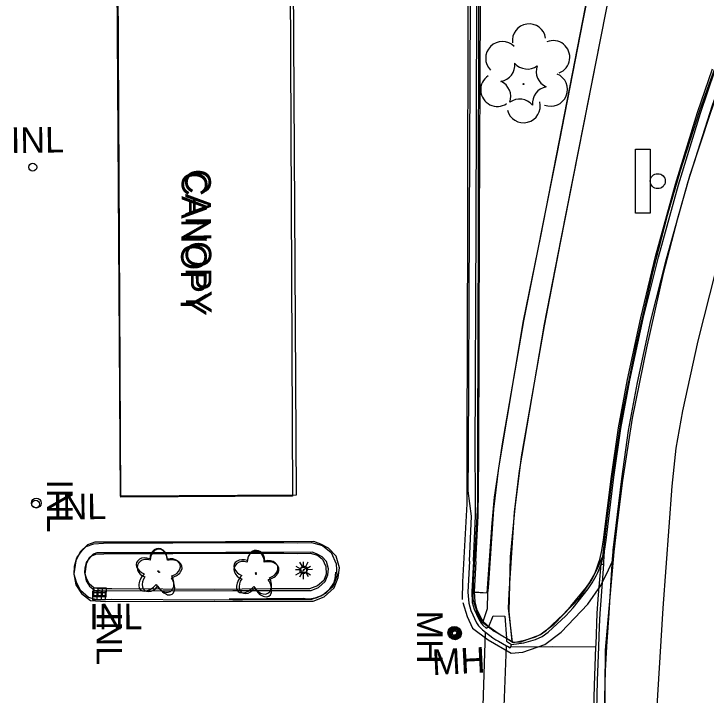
# Model space of a CAD drawing. Extents: x 588843 to 2552415, y 180129 to 269402.
# Drawn here: x 594553.9 to 594716.2, y 184860.3 to 185020.1 of the extents above; entities that cross this region are included whole.
import ezdxf

# ---------------------------------------------------------------- set-up
doc = ezdxf.new("R2010")
doc.units = 0
for name, color, linetype in [('Default', 7, 'Continuous'), ('E_BLD_HvyDash', 7, 'Continuous'), ('E_BLD_Text', 7, 'Continuous'), ('E_DRN', 7, 'Continuous'), ('E_DRN_Text', 7, 'Continuous'), ('E_DWY', 7, 'Continuous'), ('E_LAND_TreeLine_P', 7, 'Continuous'), ('E_LAND_Vegetation', 7, 'Continuous'), ('E_LTG', 7, 'Continuous'), ('E_PATH_Sidewalk', 7, 'Continuous'), ('E_RDWY_AsphConc', 7, 'Continuous'), ('E_RDWY_C_and_G', 7, 'Continuous'), ('E_SGN', 7, 'Continuous'), ('E_STRUCT_Joint', 7, 'Continuous'), ('E_UTL_MH', 7, 'Continuous'), ('E_UTL_MH_Text', 7, 'Continuous')]:
    doc.layers.add(name, color=color, linetype=linetype)

# ---------------------------------------------------------------- blocks, each defined once
blk = doc.blocks.new('CANOPY')
at = {"layer": 'E_BLD_Text'}
blk.add_text('CANOPY', height=12, dxfattribs=at).set_placement((-32.52, -6))
blk = doc.blocks.new('MHO')
at = {"layer": 'Default'}
for centre, radius in [((0.08, -0.12), 3), ((0.08, -0.12), 2.43), ((0.07, -0.15), 1.94), ((0.02, -0.16), 1.21)]:
    blk.add_circle(centre, radius, dxfattribs=at)
blk = doc.blocks.new('MHT')
at = {"layer": 'E_UTL_MH_Text'}
blk.add_text('MH', height=12, dxfattribs=at).set_placement((-9.81, -6))
blk = doc.blocks.new('INLT_51')
at = {"layer": 'E_DRN_Text'}
blk.add_text('INL', height=12, dxfattribs=at).set_placement((-11.03, -6))
blk = doc.blocks.new('DTRE')
at = {"layer": 'Default'}
blk.add_circle((-0.18, 0), 0.183, dxfattribs=at)
for centre, major_axis, ratio in [((-1.87, 5.32), (1.36, -4.98), 0.782863), ((4.06, 2.74), (-5.27, -2.93), 0.691916), ((-5.87, 0.15), (4.93, -0.12), 0.832022), ((3.54, -3.71), (-5.01, 4.58), 0.560249), ((-2.49, -5.24), (1.8, 4.86), 0.716896)]:
    blk.add_ellipse(centre, major_axis=major_axis, ratio=ratio, start_param=1.570796, end_param=4.712389, dxfattribs=at)
blk = doc.blocks.new('INLO')
at = {"layer": 'E_DRN'}
for p, q in [((2, -4), (2, 0)), ((4, -4), (4, 0)), ((6, -2), (0, -2))]:
    blk.add_line(p, q, dxfattribs=at)
blk.add_lwpolyline([(0, -4), (6, -4), (6, 0), (0, 0), (0, -4)], close=True, dxfattribs=at)
blk = doc.blocks.new('LPOL')
at = {"layer": 'Default'}
for p, q in [((-0.75, 1.3), (-2, 3.46)), ((0.75, 1.3), (2, 3.46)), ((-4, 0), (-1.5, 0)), ((1.5, 0), (4, 0)), ((-2, -3.46), (-0.75, -1.3)), ((2, -3.46), (0.75, -1.3))]:
    blk.add_line(p, q, dxfattribs=at)
for radius in [1.5, 1.5, 1.5, 0.125]:
    blk.add_circle((0, 0), radius, dxfattribs=at)
blk = doc.blocks.new('SGN_1')
at = {"layer": 'Default'}
blk.add_lwpolyline([(-3.5, -15), (-10.5, -15), (-10.5, 15), (-3.5, 15)], close=True, dxfattribs=at)
blk.add_circle((0, 0), 3.5, dxfattribs=at)
blk = doc.blocks.new('CTRE_1_1')
at = {"layer": 'Default'}
blk.add_circle((0, 0), 0.223, dxfattribs=at)
for centre, start, end in [((-11.97, 8.96), 280.2067, 5.9716), ((1.81, 14.92), 220.2113, 305.9762), ((13.83, 5.89), 160.2113, 245.9762), ((-13.83, -5.9), 340.2113, 65.9762), ((12.03, -9.04), 100.2511, 185.9272), ((-1.81, -14.93), 40.2113, 125.9762)]:
    blk.add_arc(centre, 7.87, start, end, dxfattribs=at)
blk = doc.blocks.new('INLT_24_2')
at = {"layer": 'E_DRN_Text'}
blk.add_text('INL', height=39.37, dxfattribs=at).set_placement((-36.2, -19.7))
blk = doc.blocks.new('MHO_3')
at = {"layer": 'E_UTL_MH'}
for centre, radius in [((0.3, -0.4), 9.84), ((0.3, -0.4), 7.98), ((0.2, -0.5), 6.35), ((0.1, -0.5), 3.97)]:
    blk.add_circle(centre, radius, dxfattribs=at)
blk = doc.blocks.new('MHT_3')
at = {"layer": 'E_UTL_MH_Text'}
blk.add_text('MH', height=39.37, dxfattribs=at).set_placement((-32.2, -19.7))
blk = doc.blocks.new('LPOL_4')
at = {"layer": 'E_LTG'}
for p, q in [((-2.5, 4.3), (-6.6, 11.4)), ((2.5, 4.3), (6.6, 11.4)), ((-13.1, 0), (-4.9, 0)), ((4.9, 0), (13.1, 0)), ((-6.6, -11.4), (-2.5, -4.3)), ((6.6, -11.4), (2.5, -4.3))]:
    blk.add_line(p, q, dxfattribs=at)
for radius in [4.92, 4.92, 4.92, 0.41]:
    blk.add_circle((0, 0), radius, dxfattribs=at)
blk = doc.blocks.new('DTRE_4')
at = {"layer": 'E_LAND_Vegetation'}
blk.add_circle((-0.6, 0), 0.601, dxfattribs=at)
for centre, major_axis, ratio in [((-6.1, 17.5), (4.5, -16.3), 0.782863), ((13.3, 9), (-17.3, -9.6), 0.691916), ((-19.3, 0.5), (16.2, -0.4), 0.832022), ((11.6, -12.2), (-16.4, 15), 0.560249), ((-8.2, -17.2), (5.9, 15.9), 0.716896)]:
    blk.add_ellipse(centre, major_axis=major_axis, ratio=ratio, start_param=1.570796, end_param=4.712389, dxfattribs=at)
blk = doc.blocks.new('INLO_3')
at = {"layer": 'E_DRN'}
for p, q in [((6.6, -13.1), (6.6, 0)), ((13.1, -13.1), (13.1, 0)), ((19.7, -6.6), (0, -6.6))]:
    blk.add_line(p, q, dxfattribs=at)
blk.add_lwpolyline([(0, -13.1), (19.7, -13.1), (19.7, 0), (0, 0)], close=True, dxfattribs=at)
blk = doc.blocks.new('INLT_38_1')
at = {"layer": 'E_DRN_Text'}
blk.add_text('INL', height=39.37, dxfattribs=at).set_placement((-36.2, -19.7))
blk = doc.blocks.new('CANOPY_1')
at = {"layer": 'E_BLD_Text'}
blk.add_text('CANOPY', height=39.37, dxfattribs=at).set_placement((-106.7, -19.7))

msp = doc.modelspace()

# ---------------------------------------------------------------- linework, layer by layer
at = {"layer": 'E_BLD_HvyDash'}
for points in [[(594578.83, 184906.96), (594578.09, 185027.64), (594619.31, 185027.89), (594620.06, 184907.21), (594578.83, 184906.96)], [(594618.65, 185027.36), (594619.22, 184906.94), (594578.92, 184906.75), (594578.34, 185027.17)]]:
    msp.add_lwpolyline(points, close=True, dxfattribs=at)
msp.add_lwpolyline([(594665.22, 184876.41), (594666.25, 184878.92), (594668.99, 184878.83), (594669.34, 184873.65)], dxfattribs=at)
at = {"layer": 'E_DRN'}
for centre, radius in [((594558.28, 184984.13), 0.935), ((594559.14, 184905.34), 1.15), ((594558.99, 184905.11), 0.908)]:
    msp.add_circle(centre, radius, dxfattribs=at)
at = {"layer": 'E_DWY'}
for points in [[(594660.58, 185058.26), (594660.31, 185026.17), (594660.23, 184969.36), (594660.09, 184919.85)], [(594663.08, 185058.23), (594662.81, 185026.16), (594662.73, 184969.36), (594662.59, 184919.84)], [(594660.09, 184919.84), (594660.07, 184905.17), (594659.02, 184886.85), (594658.98, 184882.71)], [(594662.59, 184919.84), (594662.57, 184905.1), (594661.52, 184886.77), (594661.48, 184882.68)], [(594600.82, 184882.59), (594576.8, 184882.71), (594573.28, 184882.69), (594571.37, 184883.24), (594569.5, 184884.85), (594568.53, 184886.81), (594567.99, 184888.63), (594568.06, 184890.56), (594568.61, 184892.51), (594569.86, 184894.25), (594570.82, 184895.15), (594572.58, 184895.82), (594574.88, 184895.91), (594582.35, 184896.05), (594591.14, 184895.99), (594596.57, 184896.07)], [(594596.6, 184896.07), (594620.24, 184896.06), (594623.67, 184896.1), (594626.22, 184895.37), (594628.23, 184893.73), (594629.44, 184891.11), (594629.56, 184888.27), (594628.64, 184885.67), (594626.31, 184883.75), (594623.66, 184882.74), (594613.99, 184882.72), (594600.86, 184882.59)], [(594600.83, 184885.09), (594576.8, 184885.21), (594573.63, 184885.2), (594572.59, 184885.49), (594571.52, 184886.41), (594570.87, 184887.72), (594570.5, 184888.96), (594570.55, 184890.17), (594570.9, 184891.4), (594571.75, 184892.59), (594572.17, 184892.98), (594573.09, 184893.34), (594574.96, 184893.42), (594582.37, 184893.55), (594591.15, 184893.49), (594596.6, 184893.57)], [(594596.6, 184893.57), (594620.25, 184893.56), (594623.34, 184893.6), (594625.04, 184893.11), (594626.2, 184892.16), (594626.96, 184890.51), (594627.04, 184888.65), (594626.51, 184887.16), (594625.04, 184885.94), (594623.2, 184885.24), (594613.98, 184885.22), (594600.83, 184885.09)], [(594661.48, 184882.8), (594662.45, 184879.64), (594663.41, 184877.63), (594666.44, 184875.33), (594671, 184872.69), (594672.68, 184872.82), (594677.13, 184874.41), (594680.51, 184876.93), (594686.51, 184883.2), (594689.32, 184887.31), (594691.01, 184890.72), (594691.87, 184892.74)], [(594659.09, 184882.07), (594660.11, 184878.73), (594661.41, 184876), (594665.05, 184873.24), (594670.43, 184870.13), (594673.21, 184870.36), (594678.32, 184872.19), (594682.17, 184875.05), (594688.45, 184881.62), (594691.48, 184886.04), (594693.28, 184889.67), (594694.17, 184891.76)]]:
    msp.add_lwpolyline(points, dxfattribs=at)
for points in [[(594603.5, 184896.29), (594589.55, 184896.16), (594578.96, 184896.18), (594572.84, 184896.16), (594571.11, 184895.54), (594569.4, 184893.92), (594568.37, 184891.79), (594567.96, 184888.72), (594568.42, 184886.19), (594569.68, 184884.11), (594571.83, 184882.53), (594575.35, 184882.24), (594605.17, 184882.38), (594624.02, 184882.38), (594626.6, 184883.36), (594628.94, 184885.48), (594629.91, 184887.86), (594630.17, 184890.14), (594629.41, 184892.88), (594627.65, 184894.77), (594625.83, 184895.73), (594624.22, 184896.32), (594617.13, 184896.23), (594604.56, 184896.23), (594603.5, 184896.29)], [(594603.52, 184893.79), (594589.55, 184893.66), (594578.96, 184893.68), (594573.28, 184893.66), (594572.45, 184893.37), (594571.45, 184892.42), (594570.79, 184891.06), (594570.49, 184888.77), (594570.79, 184887.09), (594571.56, 184885.83), (594572.74, 184884.96), (594575.44, 184884.74), (594605.16, 184884.88), (594623.57, 184884.88), (594625.27, 184885.53), (594626.84, 184886.95), (594627.47, 184888.49), (594627.63, 184889.94), (594627.17, 184891.63), (594626.11, 184892.75), (594624.81, 184893.44), (594623.79, 184893.81), (594617.15, 184893.73), (594604.56, 184893.73), (594603.52, 184893.79)]]:
    msp.add_lwpolyline(points, close=True, dxfattribs=at)
at = {"layer": 'E_LAND_TreeLine_P'}
for centre, start, end in [((594674.64, 185013.82), 8.1758, 188.1758), ((594668.39, 185009.67), 44.9756, 224.9756), ((594680.28, 185009.9), 291.5988, 111.5988), ((594679.74, 185002.34), 248.0212, 68.0212), ((594667.21, 185002.29), 123.6041, 303.6041), ((594673.36, 184998.48), 193.9291, 13.9291)]:
    msp.add_arc(centre, 3.92, start, end, dxfattribs=at)
at = {"layer": 'E_PATH_Sidewalk'}
for points in [[(594677.41, 184967.92), (594687.86, 185021.65), (594695.66, 185061.02), (594700.38, 185059.99)], [(594661.49, 184884.44), (594664.85, 184884.26), (594665.96, 184900.63), (594666.57, 184906.7), (594668.43, 184919.28), (594673.39, 184948.06), (594681.23, 184987.28), (594687.3, 185018.52), (594695.68, 185060.66), (594700.3, 185059.64), (594691.45, 185014.77), (594681.91, 184966.41), (594678.17, 184946.9), (594672.76, 184916.19), (594671.29, 184904.22), (594670.25, 184892.75), (594669.87, 184879.95), (594670.6, 184872.92)], [(594682.17, 184967.31), (594692.8, 185021.13), (594700.38, 185059.99)], [(594665.12, 184885.49), (594666.35, 184903.89), (594667.52, 184913.63), (594673.35, 184948.11), (594677.41, 184967.92)], [(594670.79, 184872.75), (594669.8, 184880.73), (594669.97, 184884.17), (594671.2, 184903.24), (594672.42, 184912.93), (594678.26, 184947.31), (594682.17, 184967.31)], [(594663.85, 184877.59), (594664.9, 184880.65), (594665.01, 184884.32), (594665.12, 184885.49)], [(594663.13, 184839.58), (594663.9, 184857.76), (594664.44, 184875.04)], [(594668.34, 184842.05), (594668.27, 184843.18), (594668.79, 184857.67), (594669.35, 184871.88)]]:
    msp.add_lwpolyline(points, dxfattribs=at)
at = {"layer": 'E_RDWY_AsphConc'}
for points in [[(594661.78, 184884.53), (594665.01, 184884.32)], [(594670.33, 184871.67), (594680.06, 184871.7), (594690.33, 184871.65)]]:
    msp.add_lwpolyline(points, dxfattribs=at)
at = {"layer": 'E_RDWY_C_and_G'}
for points in [[(594706.84, 184962.66), (594711.92, 184980.77), (594717.65, 184998.69), (594724.04, 185016.39), (594724.04, 185016.39), (594731.6, 185035.07), (594739.89, 185053.45), (594739.89, 185053.45), (594745, 185065.38), (594744.01, 185065.87), (594745.17, 185072.36), (594745.6, 185076.26), (594745.79, 185080.18), (594745.79, 185080.18), (594745.69, 185085.04), (594745.23, 185089.87), (594744.41, 185094.66), (594744.41, 185094.66)], [(594735.4, 185049.06), (594725.72, 185026.83), (594722.03, 185017.56), (594717.18, 185004.62), (594714.63, 184997.32), (594710.04, 184983.27)], [(594737.69, 185048.06), (594728.02, 185025.87), (594724.36, 185016.66), (594719.53, 185003.77), (594717, 184996.52), (594712.41, 184982.49)], [(594660.65, 184970.75), (594660.88, 185022.57)], [(594662.21, 184970.67), (594662.4, 185022.44)], [(594663.06, 184970.51), (594663.25, 185022.45)], [(594704.3, 184963.2), (594708.97, 184980.14), (594714.1, 184996.95), (594714.1, 184996.95), (594717.62, 185007.16)], [(594704.98, 184963.05), (594709.67, 184979.98), (594714.81, 184996.79), (594714.81, 184996.79), (594718.3, 185006.93)], [(594710.04, 184983.27), (594707.03, 184972.77), (594703.65, 184959.75), (594699.69, 184942.31), (594696.32, 184925.73), (594694.06, 184911.01), (594692.86, 184901.6)], [(594712.44, 184982.58), (594709.45, 184972.12), (594706.08, 184959.16), (594702.14, 184941.78), (594698.78, 184925.29), (594696.54, 184910.66), (594695.34, 184901.29)], [(594661.16, 184902.29), (594660.38, 184908.2), (594660.44, 184916.63), (594660.65, 184970.75)], [(594662.06, 184902.36), (594662.09, 184908.46), (594662.01, 184916.6), (594662.21, 184970.67)], [(594662.72, 184902.36), (594662.82, 184908.55), (594662.88, 184916.64), (594663.06, 184970.51)], [(594662.17, 184891.66), (594661.78, 184884.53), (594661.91, 184882.19), (594661.91, 184882.19), (594662.35, 184880.57), (594662.35, 184880.57), (594663.48, 184878.1), (594663.48, 184878.1), (594663.85, 184877.59), (594663.85, 184877.59), (594664.64, 184876.88), (594664.64, 184876.88), (594665.22, 184876.41), (594665.22, 184876.41), (594666.87, 184875.21), (594666.87, 184875.21), (594667.35, 184874.89), (594667.35, 184874.89), (594667.87, 184874.56), (594667.87, 184874.56), (594669.34, 184873.65), (594669.34, 184873.65), (594669.79, 184873.37), (594669.79, 184873.37), (594670.79, 184872.75), (594670.79, 184872.75), (594671.02, 184872.68), (594673.63, 184873.2), (594676.17, 184874), (594676.17, 184874), (594677.54, 184874.66), (594678.76, 184875.57), (594678.76, 184875.57), (594682.66, 184879.25), (594682.66, 184879.25), (594684.47, 184881.21), (594684.47, 184881.21), (594688.09, 184885.62), (594688.09, 184885.62), (594688.97, 184886.9), (594688.97, 184886.9), (594689.8, 184888.37), (594689.8, 184888.37), (594690.21, 184889.24), (594690.21, 184889.24), (594690.63, 184890.28), (594690.63, 184890.28), (594690.95, 184891.22), (594690.95, 184891.22), (594691.2, 184892.08), (594691.2, 184892.08), (594691.71, 184894.25), (594691.71, 184894.25), (594692.13, 184896.75), (594692.13, 184896.75), (594693.93, 184911.57), (594693.93, 184911.57), (594695.63, 184922.99), (594697.71, 184934.35), (594697.71, 184934.35), (594700.82, 184948.81), (594704.3, 184963.2), (594704.3, 184963.2)], [(594669.34, 184873.65), (594669.32, 184872.93), (594670.54, 184872.21), (594673.38, 184872.61), (594676.15, 184873.35), (594676.15, 184873.35), (594677.72, 184874.05), (594679.12, 184875.05), (594679.12, 184875.05), (594683.25, 184878.88), (594683.25, 184878.88), (594685, 184880.79), (594685, 184880.79), (594688.49, 184885.24), (594688.49, 184885.24), (594689.43, 184886.64), (594689.43, 184886.64), (594690.34, 184888.25), (594690.34, 184888.25), (594690.77, 184889.09), (594690.77, 184889.09), (594691.23, 184890.14), (594691.23, 184890.14), (594691.56, 184891.02), (594691.56, 184891.02), (594691.78, 184891.77), (594691.78, 184891.77), (594692.3, 184894.04), (594692.3, 184894.04), (594692.73, 184896.67), (594692.73, 184896.67), (594694.51, 184911.42), (594694.51, 184911.42), (594696.19, 184922.84), (594698.29, 184934.19), (594698.29, 184934.19), (594701.43, 184948.67), (594704.98, 184963.05), (594704.98, 184963.05)], [(594692.34, 184856.72), (594692.58, 184866.02), (594692.58, 184866.02), (594692.87, 184871.7), (594692.87, 184871.7), (594693.17, 184876.14), (594693.17, 184876.14), (594693.4, 184879.53), (594693.4, 184879.53), (594693.81, 184885.97), (594693.81, 184885.97), (594694.13, 184891.02), (594694.13, 184891.02), (594694.15, 184891.36), (594694.15, 184891.36), (594694.32, 184893.88), (594694.32, 184893.88), (594694.37, 184894.32), (594694.37, 184894.32), (594696.38, 184911.03), (594696.38, 184911.03), (594697.99, 184922.35), (594700.03, 184933.59), (594700.03, 184933.59), (594703.22, 184948.18), (594706.84, 184962.66), (594706.84, 184962.66)], [(594660.7, 184891.73), (594661.16, 184902.29)], [(594661.6, 184891.75), (594662.06, 184902.36)], [(594662.17, 184891.66), (594662.72, 184902.36)], [(594692.86, 184901.6), (594691.99, 184894.17), (594691.87, 184892.74)], [(594695.34, 184901.31), (594694.48, 184893.91), (594692.45, 184870.89), (594692.25, 184845.07), (594693.11, 184820.13), (594694.85, 184786.97)], [(594690.54, 184856.81), (594690.72, 184863.72), (594690.72, 184863.72), (594690.99, 184871.65), (594690.99, 184871.65), (594691.18, 184876.41), (594691.18, 184876.41), (594691.32, 184879.49), (594691.32, 184879.49), (594691.52, 184882.53), (594691.52, 184882.53), (594692.17, 184891.01), (594692.17, 184891.01), (594692.2, 184891.59), (594692.2, 184891.59), (594692.3, 184894.04), (594692.3, 184894.04)], [(594660.7, 184891.73), (594660.31, 184884.45), (594660.49, 184881.85), (594660.49, 184881.85), (594660.98, 184880.14), (594660.98, 184880.14), (594662.31, 184877.29), (594662.31, 184877.29), (594662.8, 184876.59), (594662.8, 184876.59), (594663.74, 184875.64), (594663.74, 184875.64), (594664.44, 184875.04), (594664.44, 184875.04), (594666.11, 184873.78), (594666.11, 184873.78), (594666.82, 184873.31), (594666.82, 184873.31), (594667.47, 184872.94), (594667.47, 184872.94), (594669.35, 184871.88), (594669.35, 184871.88), (594669.56, 184871.77), (594669.56, 184871.77), (594670.18, 184871.43), (594670.18, 184871.43), (594670.33, 184871.67), (594670.54, 184872.21)], [(594661.6, 184891.75), (594661.22, 184884.51), (594661.34, 184882.07), (594661.34, 184882.07), (594661.78, 184880.43), (594661.78, 184880.43), (594662.76, 184878.25), (594662.76, 184878.25), (594663.39, 184877.17), (594663.39, 184877.17), (594663.77, 184876.73), (594663.77, 184876.73), (594664.6, 184876.03), (594664.6, 184876.03), (594665.22, 184876.41)], [(594689.82, 184856.83), (594690, 184862.55), (594690, 184862.55), (594690.33, 184871.65), (594690.33, 184871.65), (594690.35, 184872.16), (594690.35, 184872.16), (594690.64, 184879.56), (594690.64, 184879.56), (594690.9, 184883.83), (594690.9, 184883.83), (594691.56, 184891.02), (594691.56, 184891.02), (594692.17, 184891.01)], [(594604.3, 184882.86), (594621.75, 184883.03), (594622.62, 184882.91), (594622.62, 184882.91), (594623.17, 184882.91), (594623.17, 184882.91), (594624.01, 184883.02), (594624.01, 184883.02), (594624.7, 184883.16), (594624.7, 184883.16), (594625.85, 184883.57), (594625.85, 184883.57), (594627.17, 184884.38), (594627.17, 184884.38), (594627.86, 184885.06), (594627.86, 184885.06), (594628.85, 184886.58), (594628.85, 184886.58), (594629.22, 184887.6), (594629.22, 184887.6), (594629.34, 184889.12), (594629.34, 184889.12)]]:
    msp.add_lwpolyline(points, dxfattribs=at)
at = {"layer": 'E_STRUCT_Joint'}
msp.add_lwpolyline([(594717.98, 184575.83), (594716.09, 184604.5), (594713.91, 184646.35), (594712.03, 184682.26), (594711.16, 184698.07), (594708.52, 184750.44), (594706.01, 184804.37), (594704.93, 184820.12), (594704.22, 184835.88), (594704.22, 184835.88), (594704.12, 184844.28), (594704.38, 184852.67), (594704.38, 184852.67), (594706.06, 184880.73), (594706.06, 184880.73), (594708.17, 184909.35), (594708.17, 184909.35), (594709.15, 184918.19), (594710.66, 184926.95), (594710.66, 184926.95), (594714.29, 184943.4), (594718.44, 184959.72), (594718.44, 184959.72)], dxfattribs=at)

# ---------------------------------------------------------------- block references
at = {"layer": 'E_BLD_Text'}
for name, p, xscale, yscale, rotation in [('CANOPY', (594597.13, 184967.45), 0.49999999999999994, 0.4999999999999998, -89.6710262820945), ('CANOPY_1', (594596.1, 184966.9), 0.1524003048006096, 0.15240030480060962, -90.43557905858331)]:
    msp.add_blockref(name, p, dxfattribs=dict(at, xscale=xscale, yscale=yscale, rotation=rotation))
at = {"layer": 'E_DRN'}
for name, p, xscale, yscale, rotation in [('INLO_3', (594575.33, 184882.7), 0.15240030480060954, 0.1524003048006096, -179.79195523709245), ('INLO', (594575.53, 184883.36), 0.5000000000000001, 0.5000000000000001, 179.18187993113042)]:
    msp.add_blockref(name, p, dxfattribs=dict(at, xscale=xscale, yscale=yscale, rotation=rotation))
at = {"layer": 'E_DRN_Text'}
for name, p, xscale, yscale, rotation in [('INLT_24_2', (594558.67, 184990.51), 0.15240030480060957, 0.15240030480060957, 0.8014450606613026), ('INLT_51', (594564.66, 184905.39), 0.5, 0.5, -89.98949477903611), ('INLT_24_2', (594568.55, 184904.52), 0.15240030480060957, 0.15240030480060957, 0.8014450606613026), ('INLT_38_1', (594577.06, 184878.73), 0.15240030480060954, 0.1524003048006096, 0.2080447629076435), ('INLT_51', (594576.24, 184874.31), 0.5, 0.5, -89.98949477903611)]:
    msp.add_blockref(name, p, dxfattribs=dict(at, xscale=xscale, yscale=yscale, rotation=rotation))
at = {"layer": 'E_LAND_Vegetation', "xscale": 0.5, "yscale": 0.5}
msp.add_blockref('CTRE_1_1', (594673.34, 185003.62), dxfattribs=at)
at = {"layer": 'E_LAND_Vegetation'}
for name, p, xscale, yscale, rotation in [('DTRE_4', (594588, 184889.13), 0.1524003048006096, 0.1524003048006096, -15.969778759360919), ('DTRE_4', (594610.71, 184888.67), 0.1524003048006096, 0.1524003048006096, -15.969778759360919), ('DTRE', (594587.69, 184889.28), 0.5, 0.5, -89.98949477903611), ('DTRE', (594610.58, 184888.86), 0.5, 0.5, -89.98949477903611)]:
    msp.add_blockref(name, p, dxfattribs=dict(at, xscale=xscale, yscale=yscale, rotation=rotation))
at = {"layer": 'E_LTG'}
for name, p, xscale, yscale, rotation in [('LPOL_4', (594621.9, 184889.79), 0.15240030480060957, 0.15240030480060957, 0.8014450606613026), ('LPOL', (594621.7, 184889.54), 0.5, 0.5, -89.98949477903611)]:
    msp.add_blockref(name, p, dxfattribs=dict(at, xscale=xscale, yscale=yscale, rotation=rotation))
at = {"layer": 'E_SGN', "xscale": 0.5, "yscale": 0.5}
msp.add_blockref('SGN_1', (594704.82, 184980.85), dxfattribs=at)
at = {"layer": 'E_UTL_MH'}
for name, p, xscale, yscale, rotation in [('MHO', (594657.17, 184874.97), 0.5, 0.5, -89.98949477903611), ('MHO_3', (594657.25, 184874.86), 0.15240030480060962, 0.1524003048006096, 2.856152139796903)]:
    msp.add_blockref(name, p, dxfattribs=dict(at, xscale=xscale, yscale=yscale, rotation=rotation))
at = {"layer": 'E_UTL_MH_Text'}
for name, p, xscale, yscale, rotation in [('MHT', (594651.38, 184875.24), 0.5, 0.5, -89.98949477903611), ('MHT_3', (594656.79, 184868.24), 0.15240030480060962, 0.1524003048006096, 2.856152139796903)]:
    msp.add_blockref(name, p, dxfattribs=dict(at, xscale=xscale, yscale=yscale, rotation=rotation))

doc.saveas('drawing.dxf')
